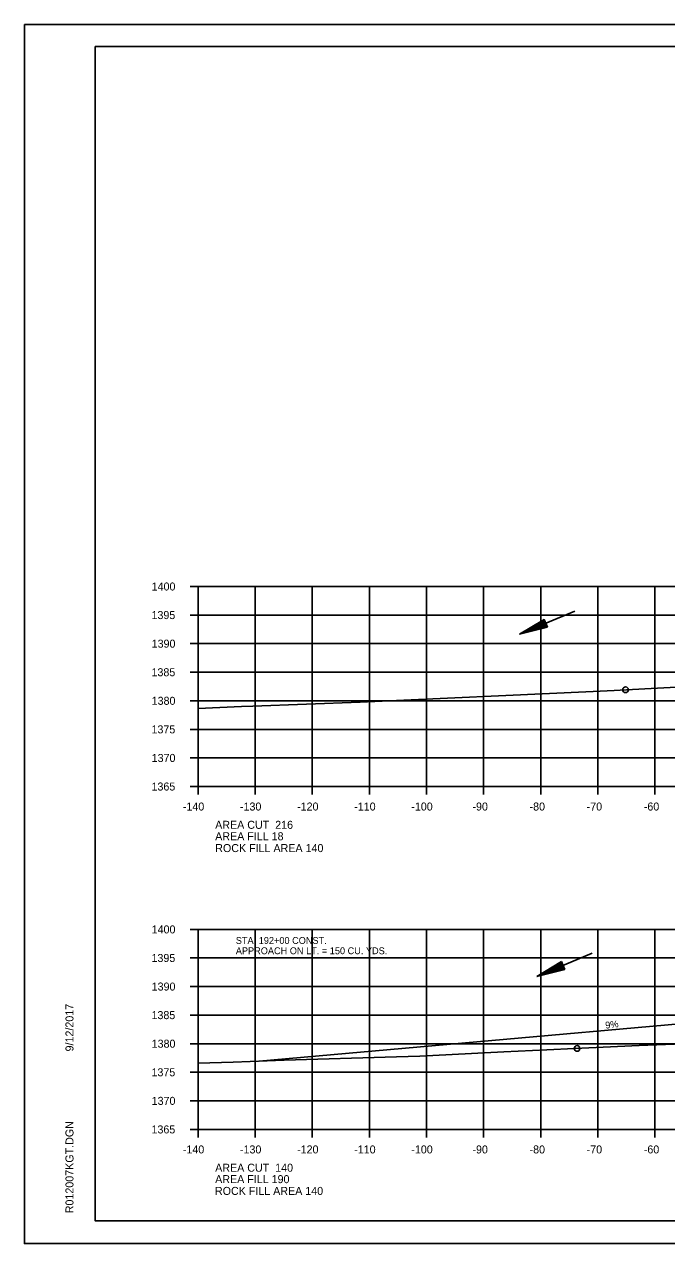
# Model space of a CAD drawing. Extents: x 1374311 to 1383814, y 384102 to 406278.
# Drawn here: x 1382469.7 to 1382582.1, y 400305 to 400518.3 of the extents above; entities that cross this region are included whole.
import ezdxf

# ---------------------------------------------------------------- set-up
doc = ezdxf.new("R2010")
doc.units = 0
for name, color, linetype in [('R_Axis', 7, 'Continuous'), ('R_Axis Annot', 7, 'Continuous'), ('R_Border', 7, 'Continuous'), ('R_Border Notes', 7, 'Continuous'), ('R_Draft', 7, 'Continuous'), ('R_Drive', 7, 'Continuous'), ('R_Exist Surface', 7, 'Continuous'), ('R_Fin Surface', 7, 'Continuous'), ('R_Grid', 7, 'Continuous'), ('R_No Plot', 7, 'Continuous'), ('R_Water', 7, 'Continuous')]:
    doc.layers.add(name, color=color, linetype=linetype)

msp = doc.modelspace()

# ---------------------------------------------------------------- linework, layer by layer
at = {"layer": 'R_Axis'}
for p, q in [((1382498.67, 400419.95), (1382500.07, 400419.95)), ((1382500.07, 400384.95), (1382500.07, 400419.95)), ((1382498.67, 400414.95), (1382500.07, 400414.95)), ((1382498.67, 400409.95), (1382500.07, 400409.95)), ((1382498.67, 400404.95), (1382500.07, 400404.95)), ((1382498.67, 400399.95), (1382500.07, 400399.95)), ((1382498.67, 400394.95), (1382500.07, 400394.95)), ((1382498.67, 400389.95), (1382500.07, 400389.95)), ((1382498.67, 400384.95), (1382500.07, 400384.95)), ((1382500.07, 400384.95), (1382780.07, 400384.95)), ((1382500.07, 400383.55), (1382500.07, 400384.95)), ((1382510.07, 400383.55), (1382510.07, 400384.95)), ((1382520.07, 400383.55), (1382520.07, 400384.95)), ((1382530.07, 400383.55), (1382530.07, 400384.95)), ((1382540.07, 400383.55), (1382540.07, 400384.95)), ((1382550.07, 400383.55), (1382550.07, 400384.95)), ((1382560.07, 400383.55), (1382560.07, 400384.95)), ((1382570.07, 400383.55), (1382570.07, 400384.95)), ((1382580.07, 400383.55), (1382580.07, 400384.95)), ((1382498.67, 400359.95), (1382500.07, 400359.95)), ((1382500.07, 400324.95), (1382500.07, 400359.95)), ((1382498.67, 400354.95), (1382500.07, 400354.95)), ((1382498.67, 400349.95), (1382500.07, 400349.95)), ((1382498.67, 400344.95), (1382500.07, 400344.95)), ((1382498.67, 400339.95), (1382500.07, 400339.95)), ((1382498.67, 400334.95), (1382500.07, 400334.95)), ((1382498.67, 400329.95), (1382500.07, 400329.95)), ((1382498.67, 400324.95), (1382500.07, 400324.95)), ((1382500.07, 400324.95), (1382780.07, 400324.95)), ((1382500.07, 400323.55), (1382500.07, 400324.95)), ((1382510.07, 400323.55), (1382510.07, 400324.95)), ((1382520.07, 400323.55), (1382520.07, 400324.95)), ((1382530.07, 400323.55), (1382530.07, 400324.95)), ((1382540.07, 400323.55), (1382540.07, 400324.95)), ((1382550.07, 400323.55), (1382550.07, 400324.95)), ((1382560.07, 400323.55), (1382560.07, 400324.95)), ((1382570.07, 400323.55), (1382570.07, 400324.95)), ((1382580.07, 400323.55), (1382580.07, 400324.95))]:
    msp.add_line(p, q, dxfattribs=at)
at = {"layer": 'R_Border'}
for p, q in [((1382482.07, 400514.41), (1382798.25, 400514.41)), ((1382482.07, 400308.95), (1382482.07, 400514.41)), ((1382482.07, 400308.95), (1382482.07, 400308.95)), ((1382798.25, 400308.95), (1382482.07, 400308.95))]:
    msp.add_line(p, q, dxfattribs=at)
at = {"layer": 'R_Draft'}
for p, q in [((1382560.67, 400414.2), (1382556.35, 400411.59)), ((1382560.72, 400414.09), (1382557.12, 400411.91)), ((1382560.77, 400413.97), (1382557.91, 400412.24)), ((1382560.82, 400413.85), (1382558.68, 400412.56)), ((1382560.87, 400413.73), (1382559.46, 400412.88)), ((1382560.92, 400413.62), (1382560.23, 400413.2)), ((1382561.01, 400413.4), (1382560.23, 400413.2)), ((1382561.25, 400412.82), (1382560.67, 400414.2)), ((1382561.25, 400412.82), (1382556.35, 400411.59)), ((1382561.2, 400412.93), (1382557.12, 400411.91)), ((1382561.15, 400413.05), (1382557.91, 400412.24)), ((1382561.1, 400413.16), (1382558.68, 400412.56)), ((1382561.05, 400413.28), (1382559.46, 400412.88)), ((1382563.7, 400354.34), (1382559.38, 400351.73)), ((1382563.75, 400354.23), (1382560.15, 400352.05)), ((1382563.8, 400354.11), (1382560.94, 400352.38)), ((1382563.85, 400354), (1382561.71, 400352.7)), ((1382563.9, 400353.88), (1382562.49, 400353.03)), ((1382563.95, 400353.76), (1382563.26, 400353.35)), ((1382564.28, 400352.96), (1382563.7, 400354.34)), ((1382564.28, 400352.96), (1382559.38, 400351.73)), ((1382564.23, 400353.07), (1382560.15, 400352.05)), ((1382564.18, 400353.19), (1382560.94, 400352.38)), ((1382564.14, 400353.31), (1382561.71, 400352.7)), ((1382564.09, 400353.43), (1382562.49, 400353.03)), ((1382564.04, 400353.54), (1382563.26, 400353.35))]:
    msp.add_line(p, q, dxfattribs=at)
at = {"layer": 'R_Drive'}
msp.add_line((1382595.63, 400344.45), (1382510.75, 400336.88), dxfattribs=at)
at = {"layer": 'R_Exist Surface'}
for points in [[(1382500.07, 400398.58), (1382507.68, 400398.93), (1382509.69, 400399.04), (1382528.43, 400399.74), (1382569.22, 400401.55), (1382572.92, 400401.78), (1382578.32, 400402.05), (1382588.34, 400402.55)], [(1382500.07, 400336.54), (1382506.2, 400336.73), (1382515.15, 400337.07), (1382534.81, 400337.65), (1382538.89, 400337.75), (1382553.63, 400338.5), (1382561.16, 400338.89), (1382565.95, 400339.1), (1382577.29, 400339.64), (1382586.58, 400340)]]:
    msp.add_lwpolyline(points, dxfattribs=at)
at = {"layer": 'R_Grid'}
for p, q in [((1382500.07, 400419.95), (1382780.07, 400419.95)), ((1382500.07, 400384.95), (1382500.07, 400419.95)), ((1382510.07, 400384.95), (1382510.07, 400419.95)), ((1382520.07, 400384.95), (1382520.07, 400419.95)), ((1382530.07, 400384.95), (1382530.07, 400419.95)), ((1382540.07, 400384.95), (1382540.07, 400419.95)), ((1382550.07, 400384.95), (1382550.07, 400419.95)), ((1382560.07, 400384.95), (1382560.07, 400419.95)), ((1382570.07, 400384.95), (1382570.07, 400419.95)), ((1382580.07, 400384.95), (1382580.07, 400419.95)), ((1382500.07, 400414.95), (1382780.07, 400414.95)), ((1382500.07, 400409.95), (1382780.07, 400409.95)), ((1382500.07, 400404.95), (1382780.07, 400404.95)), ((1382500.07, 400399.95), (1382780.07, 400399.95)), ((1382500.07, 400394.95), (1382780.07, 400394.95)), ((1382500.07, 400389.95), (1382780.07, 400389.95)), ((1382500.07, 400384.95), (1382780.07, 400384.95)), ((1382500.07, 400359.95), (1382780.07, 400359.95)), ((1382500.07, 400324.95), (1382500.07, 400359.95)), ((1382510.07, 400324.95), (1382510.07, 400359.95)), ((1382520.07, 400324.95), (1382520.07, 400359.95)), ((1382530.07, 400324.95), (1382530.07, 400359.95)), ((1382540.07, 400324.95), (1382540.07, 400359.95)), ((1382550.07, 400324.95), (1382550.07, 400359.95)), ((1382560.07, 400324.95), (1382560.07, 400359.95)), ((1382570.07, 400324.95), (1382570.07, 400359.95)), ((1382580.07, 400324.95), (1382580.07, 400359.95)), ((1382500.07, 400354.95), (1382780.07, 400354.95)), ((1382500.07, 400349.95), (1382780.07, 400349.95)), ((1382500.07, 400344.95), (1382780.07, 400344.95)), ((1382500.07, 400339.95), (1382780.07, 400339.95)), ((1382500.07, 400334.95), (1382780.07, 400334.95)), ((1382500.07, 400329.95), (1382780.07, 400329.95)), ((1382500.07, 400324.95), (1382780.07, 400324.95))]:
    msp.add_line(p, q, dxfattribs=at)
at = {"layer": 'R_No Plot'}
for p, q in [((1382469.67, 400518.31), (1382803, 400518.31)), ((1382469.67, 400304.97), (1382803, 400304.97))]:
    msp.add_line(p, q, dxfattribs=at)
for points in [[(1382469.66, 400518.31), (1382803, 400518.31), (1382803, 400304.97), (1382469.66, 400304.97)], [(1382715.99, 400514.41), (1382715.99, 400504.53), (1382751.72, 400504.53), (1382751.72, 400501.61), (1382774.92, 400501.61), (1382774.92, 400477.28), (1382798.25, 400477.28), (1382798.25, 400308.95), (1382482.07, 400308.95), (1382482.07, 400514.41)]]:
    msp.add_lwpolyline(points, close=True, dxfattribs=at)
for centre in [(1382574.92, 400401.88), (1382574.92, 400401.88), (1382574.92, 400401.88), (1382574.92, 400401.88), (1382566.42, 400339.12), (1382566.42, 400339.12), (1382566.42, 400339.12), (1382566.42, 400339.12)]:
    msp.add_circle(centre, 0.5, dxfattribs=at)
at = {"layer": 'R_Water'}
for p, q in [((1382566.04, 400415.62), (1382556.35, 400411.59)), ((1382569.08, 400355.77), (1382559.38, 400351.73))]:
    msp.add_line(p, q, dxfattribs=at)

# ---------------------------------------------------------------- texts
at = {"layer": 'R_Axis Annot'}
for s, p in [('1400', (1382491.95, 400419.25)), ('1395', (1382491.92, 400414.25)), ('1390', (1382491.95, 400409.25)), ('1385', (1382491.92, 400404.25)), ('1380', (1382491.95, 400399.25)), ('1375', (1382491.92, 400394.25)), ('1370', (1382491.95, 400389.25)), ('1365', (1382491.92, 400384.25)), ('-140', (1382497.41, 400380.75)), ('-130', (1382507.41, 400380.75)), ('-120', (1382517.41, 400380.75)), ('-110', (1382527.41, 400380.75)), ('-100', (1382537.41, 400380.75)), ('-90', (1382548.11, 400380.75)), ('-80', (1382558.11, 400380.75)), ('-70', (1382568.11, 400380.75)), ('-60', (1382578.11, 400380.75)), ('AREA CUT  216', (1382503.07, 400377.55)), ('AREA FILL 18', (1382503.07, 400375.55)), ('1400', (1382491.95, 400359.25)), ('1395', (1382491.92, 400354.25)), ('1390', (1382491.95, 400349.25)), ('1385', (1382491.92, 400344.25)), ('1380', (1382491.95, 400339.25)), ('1375', (1382491.92, 400334.25)), ('1370', (1382491.95, 400329.25)), ('1365', (1382491.92, 400324.25)), ('-140', (1382497.41, 400320.75)), ('-130', (1382507.41, 400320.75)), ('-120', (1382517.41, 400320.75)), ('-110', (1382527.41, 400320.75)), ('-100', (1382537.41, 400320.75)), ('-90', (1382548.11, 400320.75)), ('-80', (1382558.11, 400320.75)), ('-70', (1382568.11, 400320.75)), ('-60', (1382578.11, 400320.75)), ('AREA CUT  140', (1382503.07, 400317.55)), ('AREA FILL 190', (1382503.07, 400315.55))]:
    msp.add_text(s, height=1.4, dxfattribs=at).set_placement(p)
at = {"layer": 'R_Border'}
for s, p in [('9/12/2017', (1382478.26, 400338.6)), ('R012007KGT.DGN', (1382478.26, 400310.28))]:
    msp.add_text(s, height=1.4, rotation=90, dxfattribs=at).set_placement(p)
at = {"layer": 'R_Border Notes'}
for s, p in [('STA. 192+00 CONST.', (1382506.68, 400357.41)), ('APPROACH ON LT. = 150 CU. YDS.', (1382506.68, 400355.61))]:
    msp.add_text(s, height=1.2, dxfattribs=at).set_placement(p)
at = {"layer": 'R_Drive'}
msp.add_text('9%', height=1.2, rotation=6.843, dxfattribs=at).set_placement((1382571.43, 400342.57))
at = {"layer": 'R_Fin Surface'}
for p in [(1382503.08, 400373.48), (1382503.03, 400313.49)]:
    msp.add_text('ROCK FILL AREA 140', height=1.4, dxfattribs=at).set_placement(p)

doc.saveas('drawing.dxf')
